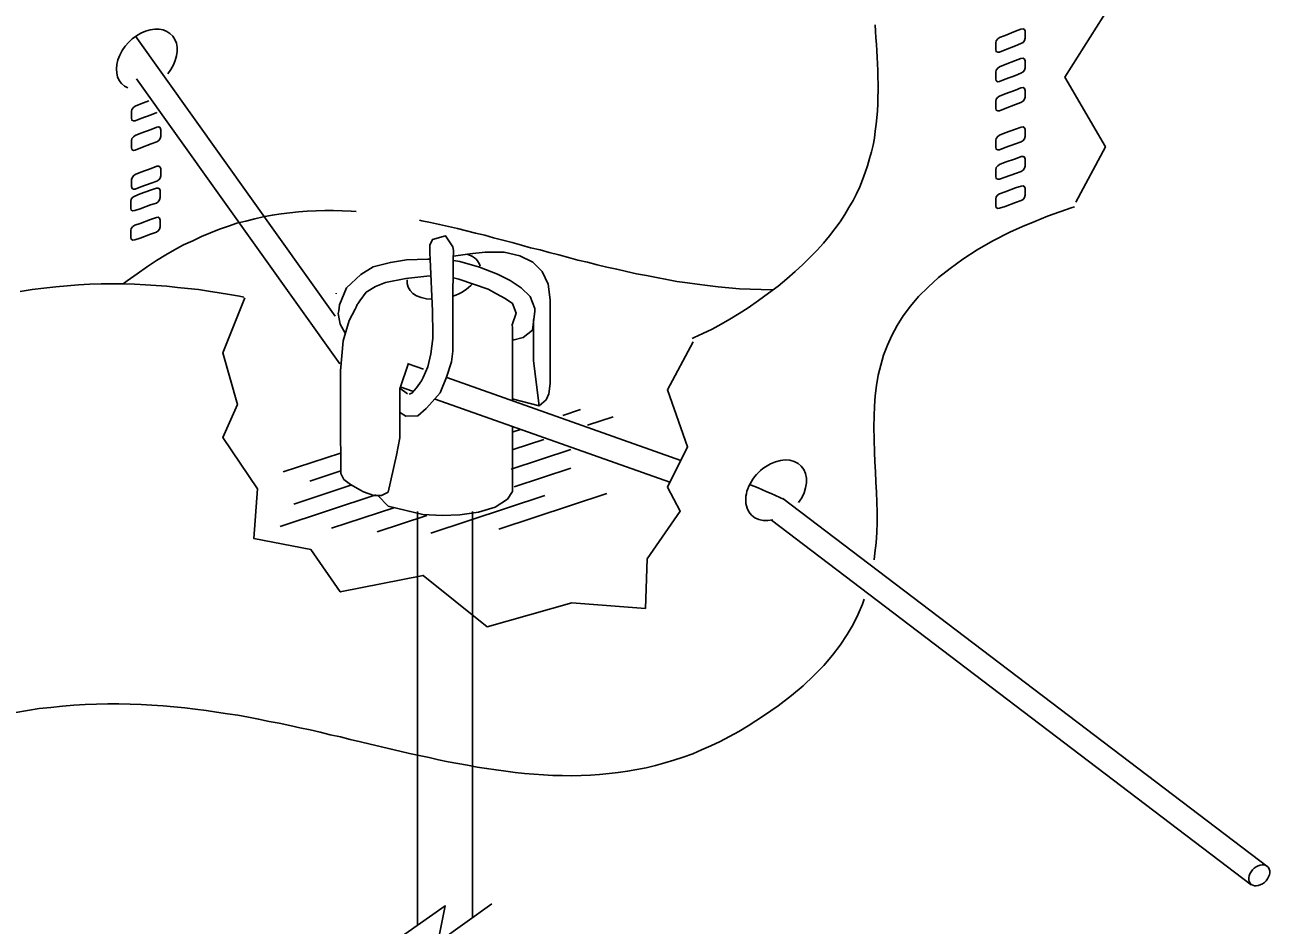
# Model space of a CAD drawing. Extents: x 638850 to 644908, y 297188 to 298900.
# Drawn here: x 639066 to 639126.5, y 297756.7 to 297800.4 of the extents above; entities that cross this region are included whole.
import ezdxf

# ---------------------------------------------------------------- set-up
doc = ezdxf.new("R2010")
doc.units = 0
for name, color, linetype in [('1', 7, 'Continuous'), ('16', 7, 'Continuous'), ('18', 7, 'Continuous'), ('2', 7, 'Continuous'), ('5', 7, 'Continuous')]:
    doc.layers.add(name, color=color, linetype=linetype)

msp = doc.modelspace()

# ---------------------------------------------------------------- linework, layer by layer
at = {"layer": '1'}
for p, q in [((639081.048, 297786.257), (639071.359, 297799.85)), ((639081.284, 297783.934), (639071.41, 297797.787)), ((639084.596, 297783.941), (639085.346, 297783.675)), ((639086.48, 297783.273), (639097.832, 297779.247)), ((639084.198, 297782.76), (639084.57, 297782.477)), ((639084.201, 297782.828), (639084.806, 297782.614)), ((639085.908, 297782.223), (639097.301, 297778.184)), ((639090.962, 297781.901), (639089.648, 297782.239)), ((639092.96, 297781.714), (639092.111, 297781.434)), ((639094.543, 297781.372), (639093.296, 297780.961)), ((639090.05, 297780.755), (639089.688, 297780.635)), ((639091.191, 297780.267), (639089.693, 297779.773)), ((639081.317, 297779.602), (639078.531, 297778.684)), ((639092.498, 297779.785), (639089.589, 297778.826)), ((639081.331, 297778.743), (639079.818, 297778.245)), ((639092.492, 297778.87), (639089.743, 297777.964)), ((639083.029, 297777.576), (639078.374, 297776.042)), ((639081.859, 297778.054), (639079.044, 297777.126)), ((639091.224, 297777.539), (639085.701, 297775.718)), ((639088.993, 297775.914), (639094.249, 297777.647)), ((639083.895, 297776.949), (639080.873, 297775.953)), ((639102.793, 297777.399), (639126.355, 297759.486)), ((639085.507, 297776.567), (639083.096, 297775.772)), ((639102.235, 297776.341), (639125.535, 297758.627))]:
    msp.add_line(p, q, dxfattribs=at)
for points in [[(639117.023, 297791.801), (639118.451, 297794.479), (639116.488, 297797.871), (639118.63, 297801.264), (639116.131, 297803.585), (639117.804, 297808.54), (639115.395, 297811.308)], [(639098.432, 297785.002), (639097.183, 297782.681), (639098.165, 297779.913), (639097.183, 297777.949), (639097.808, 297776.788), (639096.202, 297774.467), (639096.113, 297772.056), (639092.543, 297772.324), (639088.439, 297771.164), (639085.316, 297773.663), (639081.301, 297772.86), (639079.873, 297774.913), (639077.107, 297775.449), (639077.285, 297777.859), (639075.59, 297780.359), (639076.304, 297781.966), (639075.59, 297784.466), (639076.661, 297787.145)], [(639083.828, 297755.813), (639086.388, 297757.614), (639086.031, 297755.828), (639088.656, 297757.704)]]:
    msp.add_lwpolyline(points, dxfattribs=at)
msp.add_arc((639092.054, 297754.874), 24.931, 64.33253, 68.55104, dxfattribs=at)
for centre, major_axis, ratio, start_param, end_param in [((639071.905, 297798.726), (-1.203, -1.196), 0.717222, 1.708095, 6.558176), ((639086.323, 297788.222), (1.762, 0.48), 0.591849, 6.268367, 6.97359), ((639086.323, 297788.222), (1.762, 0.48), 0.591849, 2.881689, 4.234642), ((639086.323, 297788.222), (1.656, 0.451), 0.629622, 4.811081, 5.525315), ((639102.461, 297777.794), (-1.203, -1.196), 0.717222, 1.778078, 7.129333), ((639125.922, 297759.088), (-0.416, -0.414), 0.717222, 1.264481, 7.533439)]:
    msp.add_ellipse(centre, major_axis=major_axis, ratio=ratio, start_param=start_param, end_param=end_param, dxfattribs=at)
at = {"layer": '16'}
msp.add_line((639081.1, 297787.345), (639081.1, 297787.365), dxfattribs=at)
for points in [[(639114.352, 297799.495), (639114.46, 297799.557), (639114.522, 297799.649), (639114.552, 297799.757), (639114.552, 297799.757), (639114.552, 297799.852), (639114.552, 297800.005), (639114.552, 297800.097), (639114.552, 297800.097), (639114.522, 297800.176), (639114.46, 297800.221), (639114.352, 297800.205), (639114.352, 297800.205), (639114.087, 297800.097), (639113.58, 297799.897), (639113.315, 297799.789), (639113.315, 297799.789), (639113.223, 297799.727), (639113.145, 297799.636), (639113.132, 297799.528), (639113.132, 297799.528), (639113.132, 297799.449), (639113.132, 297799.279), (639113.132, 297799.204), (639113.132, 297799.204), (639113.145, 297799.109), (639113.223, 297799.079), (639113.315, 297799.079), (639113.315, 297799.079), (639113.58, 297799.187), (639114.087, 297799.387), (639114.352, 297799.495), (639114.352, 297799.495), (639114.352, 297799.495)], [(639114.352, 297798.059), (639114.46, 297798.121), (639114.522, 297798.213), (639114.552, 297798.321), (639114.552, 297798.321), (639114.552, 297798.415), (639114.552, 297798.569), (639114.552, 297798.661), (639114.552, 297798.661), (639114.522, 297798.739), (639114.46, 297798.785), (639114.352, 297798.769), (639114.352, 297798.769), (639114.087, 297798.677), (639113.58, 297798.477), (639113.315, 297798.369), (639113.315, 297798.369), (639113.223, 297798.307), (639113.145, 297798.213), (639113.132, 297798.105), (639113.132, 297798.105), (639113.132, 297798.029), (639113.132, 297797.859), (639113.132, 297797.781), (639113.132, 297797.781), (639113.145, 297797.689), (639113.223, 297797.643), (639113.315, 297797.659), (639113.315, 297797.659), (639113.58, 297797.767), (639114.087, 297797.951), (639114.352, 297798.059), (639114.352, 297798.059), (639114.352, 297798.059)], [(639114.352, 297796.639), (639114.46, 297796.701), (639114.522, 297796.792), (639114.552, 297796.9), (639114.552, 297796.9), (639114.552, 297796.979), (639114.552, 297797.149), (639114.552, 297797.224), (639114.552, 297797.224), (639114.522, 297797.319), (639114.46, 297797.365), (639114.352, 297797.349), (639114.352, 297797.349), (639114.087, 297797.241), (639113.58, 297797.054), (639113.315, 297796.946), (639113.315, 297796.946), (639113.223, 297796.887), (639113.145, 297796.792), (639113.132, 297796.684), (639113.132, 297796.684), (639113.132, 297796.609), (639113.132, 297796.439), (639113.132, 297796.36), (639113.132, 297796.36), (639113.145, 297796.269), (639113.223, 297796.223), (639113.315, 297796.236), (639113.315, 297796.236), (639113.58, 297796.344), (639114.087, 297796.531), (639114.352, 297796.639), (639114.352, 297796.639), (639114.352, 297796.639)], [(639072, 297796.718), (639071.622, 297796.563), (639071.344, 297796.455), (639071.344, 297796.455), (639071.252, 297796.393), (639071.174, 297796.301), (639071.16, 297796.193), (639071.16, 297796.193), (639071.16, 297796.117), (639071.16, 297795.947), (639071.16, 297795.869), (639071.16, 297795.869), (639071.174, 297795.777), (639071.252, 297795.745), (639071.344, 297795.745), (639071.344, 297795.745), (639071.622, 297795.853), (639072.116, 297796.039), (639072.394, 297796.147), (639072.394, 297796.147)], [(639072.394, 297794.727), (639072.486, 297794.789), (639072.548, 297794.881), (639072.58, 297794.989), (639072.58, 297794.989), (639072.58, 297795.067), (639072.58, 297795.234), (639072.58, 297795.313), (639072.58, 297795.313), (639072.548, 297795.405), (639072.486, 297795.453), (639072.394, 297795.437), (639072.394, 297795.437), (639072.116, 297795.329), (639071.622, 297795.143), (639071.344, 297795.035), (639071.344, 297795.035), (639071.252, 297794.973), (639071.174, 297794.881), (639071.16, 297794.773), (639071.16, 297794.773), (639071.16, 297794.694), (639071.16, 297794.524), (639071.16, 297794.449), (639071.16, 297794.449), (639071.174, 297794.354), (639071.252, 297794.308), (639071.344, 297794.325), (639071.344, 297794.325), (639071.622, 297794.433), (639072.116, 297794.619), (639072.394, 297794.727), (639072.394, 297794.727), (639072.394, 297794.727)], [(639114.366, 297794.724), (639114.46, 297794.786), (639114.522, 297794.878), (639114.552, 297794.986), (639114.552, 297794.986), (639114.552, 297795.078), (639114.552, 297795.232), (639114.552, 297795.326), (639114.552, 297795.326), (639114.522, 297795.402), (639114.46, 297795.451), (639114.366, 297795.434), (639114.366, 297795.434), (639114.087, 297795.343), (639113.58, 297795.156), (639113.315, 297795.048), (639113.315, 297795.048), (639113.223, 297794.986), (639113.145, 297794.894), (639113.132, 297794.786), (639113.132, 297794.786), (639113.132, 297794.708), (639113.132, 297794.554), (639113.132, 297794.46), (639113.132, 297794.46), (639113.145, 297794.368), (639113.223, 297794.338), (639113.315, 297794.338), (639113.315, 297794.338), (639113.58, 297794.446), (639114.087, 297794.63), (639114.366, 297794.724), (639114.366, 297794.724), (639114.366, 297794.724)], [(639114.366, 297793.288), (639114.46, 297793.35), (639114.522, 297793.442), (639114.552, 297793.55), (639114.552, 297793.55), (639114.552, 297793.642), (639114.552, 297793.798), (639114.552, 297793.89), (639114.552, 297793.89), (639114.522, 297793.982), (639114.46, 297794.014), (639114.366, 297794.014), (639114.366, 297794.014), (639114.087, 297793.906), (639113.58, 297793.736), (639113.315, 297793.628), (639113.315, 297793.628), (639113.223, 297793.566), (639113.145, 297793.471), (639113.132, 297793.363), (639113.132, 297793.363), (639113.132, 297793.288), (639113.132, 297793.118), (639113.132, 297793.039), (639113.132, 297793.039), (639113.145, 297792.948), (639113.223, 297792.915), (639113.315, 297792.915), (639113.315, 297792.915), (639113.58, 297793.01), (639114.087, 297793.193), (639114.366, 297793.288), (639114.366, 297793.288), (639114.366, 297793.288)], [(639072.394, 297792.81), (639072.486, 297792.872), (639072.548, 297792.966), (639072.58, 297793.074), (639072.58, 297793.074), (639072.58, 297793.166), (639072.58, 297793.32), (639072.58, 297793.415), (639072.58, 297793.415), (639072.548, 297793.49), (639072.486, 297793.536), (639072.394, 297793.536), (639072.394, 297793.536), (639072.116, 297793.428), (639071.622, 297793.245), (639071.344, 297793.137), (639071.344, 297793.137), (639071.252, 297793.074), (639071.19, 297792.98), (639071.16, 297792.888), (639071.16, 297792.888), (639071.16, 297792.796), (639071.16, 297792.642), (639071.16, 297792.548), (639071.16, 297792.548), (639071.19, 297792.456), (639071.252, 297792.424), (639071.344, 297792.424), (639071.344, 297792.424), (639071.622, 297792.532), (639072.116, 297792.718), (639072.394, 297792.81), (639072.394, 297792.81), (639072.394, 297792.81)], [(639072.368, 297791.751), (639072.463, 297791.813), (639072.522, 297791.905), (639072.555, 297792.013), (639072.555, 297792.013), (639072.555, 297792.107), (639072.555, 297792.261), (639072.555, 297792.353), (639072.555, 297792.353), (639072.522, 297792.447), (639072.463, 297792.477), (639072.368, 297792.477), (639072.368, 297792.477), (639072.09, 297792.369), (639071.583, 297792.199), (639071.318, 297792.091), (639071.318, 297792.091), (639071.226, 297792.029), (639071.148, 297791.937), (639071.134, 297791.829), (639071.134, 297791.829), (639071.134, 297791.751), (639071.134, 297791.581), (639071.134, 297791.505), (639071.134, 297791.505), (639071.148, 297791.411), (639071.226, 297791.365), (639071.318, 297791.381), (639071.318, 297791.381), (639071.583, 297791.473), (639072.09, 297791.659), (639072.368, 297791.751), (639072.368, 297791.751), (639072.368, 297791.751)], [(639114.366, 297791.868), (639114.46, 297791.927), (639114.522, 297792.022), (639114.552, 297792.13), (639114.552, 297792.13), (639114.552, 297792.205), (639114.552, 297792.375), (639114.552, 297792.454), (639114.552, 297792.454), (639114.522, 297792.545), (639114.46, 297792.591), (639114.366, 297792.578), (639114.366, 297792.578), (639114.087, 297792.483), (639113.58, 297792.3), (639113.315, 297792.205), (639113.315, 297792.205), (639113.223, 297792.143), (639113.145, 297792.051), (639113.132, 297791.943), (639113.132, 297791.943), (639113.132, 297791.868), (639113.132, 297791.698), (639113.132, 297791.619), (639113.132, 297791.619), (639113.145, 297791.527), (639113.223, 297791.482), (639113.315, 297791.495), (639113.315, 297791.495), (639113.58, 297791.59), (639114.087, 297791.773), (639114.366, 297791.868), (639114.366, 297791.868), (639114.366, 297791.868)], [(639072.368, 297790.331), (639072.463, 297790.393), (639072.522, 297790.484), (639072.555, 297790.592), (639072.555, 297790.592), (639072.555, 297790.671), (639072.555, 297790.841), (639072.555, 297790.916), (639072.555, 297790.916), (639072.522, 297791.011), (639072.463, 297791.057), (639072.368, 297791.041), (639072.368, 297791.041), (639072.09, 297790.949), (639071.583, 297790.763), (639071.318, 297790.671), (639071.318, 297790.671), (639071.226, 297790.609), (639071.148, 297790.517), (639071.134, 297790.409), (639071.134, 297790.409), (639071.134, 297790.331), (639071.134, 297790.16), (639071.134, 297790.082), (639071.134, 297790.082), (639071.148, 297789.99), (639071.226, 297789.944), (639071.318, 297789.961), (639071.318, 297789.961), (639071.583, 297790.052), (639072.09, 297790.239), (639072.368, 297790.331), (639072.368, 297790.331), (639072.368, 297790.331)]]:
    msp.add_lwpolyline(points, dxfattribs=at)
at = {"layer": '18'}
for p, q in [((639082.255, 297787.006), (639082.551, 297787.413)), ((639082.551, 297787.413), (639083.002, 297787.702)), ((639081.726, 297786.047), (639082.015, 297786.59)), ((639082.015, 297786.59), (639082.066, 297786.694)), ((639082.066, 297786.694), (639082.122, 297786.816)), ((639082.122, 297786.816), (639082.144, 297786.861)), ((639082.144, 297786.861), (639082.255, 297787.006)), ((639091.495, 297787.047), (639091.495, 297782.978)), ((639081.438, 297785.061), (639081.726, 297786.047)), ((639090.678, 297786.1), (639090.678, 297785.604)), ((639089.659, 297785.093), (639089.659, 297785.69)), ((639089.659, 297785.69), (639089.659, 297785.69)), ((639089.659, 297785.69), (639089.659, 297785.69)), ((639089.659, 297785.69), (639089.659, 297785.467)), ((639089.659, 297785.467), (639089.659, 297784.873)), ((639090.678, 297785.604), (639090.678, 297784.618)), ((639081.302, 297783.599), (639081.438, 297785.061)), ((639089.659, 297785.065), (639089.659, 297782.145)), ((639089.659, 297784.873), (639089.659, 297783.991)), ((639090.678, 297784.618), (639090.678, 297784.092)), ((639081.302, 297782.85), (639081.302, 297783.703)), ((639081.302, 297783.599), (639081.302, 297783.599)), ((639084.189, 297782.732), (639084.606, 297783.971)), ((639090.678, 297784.092), (639090.678, 297784.092)), ((639090.678, 297784.092), (639090.962, 297781.901)), ((639091.495, 297782.978), (639091.433, 297782.481)), ((639081.302, 297781.627), (639081.302, 297782.85)), ((639084.189, 297781.969), (639084.189, 297782.732)), ((639084.189, 297782.732), (639084.189, 297782.732)), ((639091.433, 297782.481), (639091.297, 297782.193)), ((639091.495, 297782.798), (639091.495, 297782.798)), ((639084.189, 297780.882), (639084.189, 297781.969)), ((639089.659, 297782.237), (639089.659, 297782.237)), ((639091.297, 297782.193), (639090.962, 297781.901)), ((639091.034, 297781.866), (639091.034, 297781.866)), ((639091.034, 297781.866), (639091.034, 297781.866)), ((639081.302, 297780.403), (639081.302, 297781.627)), ((639091.034, 297781.375), (639091.034, 297781.375)), ((639091.034, 297781.375), (639091.034, 297781.375)), ((639084.189, 297780.338), (639084.189, 297780.882)), ((639089.659, 297780.893), (639089.659, 297777.744)), ((639081.32, 297779.468), (639081.302, 297780.403)), ((639084.037, 297779.504), (639084.189, 297780.338)), ((639084.189, 297780.338), (639084.189, 297780.338)), ((639084.189, 297780.338), (639084.189, 297780.338)), ((639081.32, 297779.093), (639081.32, 297779.468)), ((639083.63, 297777.7), (639084.037, 297779.504)), ((639081.334, 297778.618), (639081.32, 297779.093)), ((639081.32, 297779.093), (639081.32, 297779.093)), ((639081.32, 297778.535), (639081.32, 297778.535)), ((639081.471, 297778.312), (639081.334, 297778.618)), ((639081.795, 297778.075), (639081.471, 297778.312)), ((639081.946, 297777.992), (639081.795, 297778.075)), ((639081.795, 297778.075), (639081.795, 297778.075)), ((639082.252, 297777.819), (639081.946, 297777.992)), ((639082.421, 297777.718), (639082.252, 297777.819)), ((639082.932, 297777.549), (639082.421, 297777.718)), ((639082.421, 297777.718), (639082.421, 297777.718)), ((639083.307, 297777.549), (639082.932, 297777.549)), ((639083.632, 297777.03), (639083.124, 297777.544)), ((639083.63, 297777.7), (639083.307, 297777.549)), ((639083.63, 297777.7), (639083.63, 297777.7)), ((639089.665, 297777.744), (639089.422, 297777.365)), ((639085.311, 297776.617), (639083.632, 297777.03)), ((639088.828, 297776.973), (639088.011, 297776.736)), ((639089.422, 297777.365), (639088.828, 297776.973)), ((639084.682, 297776.736), (639084.682, 297776.736)), ((639084.682, 297776.736), (639084.682, 297776.736)), ((639085.05, 297776.762), (639085.05, 297756.673)), ((639086.244, 297776.566), (639085.311, 297776.617)), ((639087.111, 297776.599), (639086.244, 297776.566)), ((639086.244, 297776.566), (639086.244, 297776.566)), ((639088.011, 297776.736), (639087.111, 297776.599)), ((639087.727, 297776.762), (639087.727, 297757.04))]:
    msp.add_line(p, q, dxfattribs=at)
msp.add_lwpolyline([(639086.77, 297789.171), (639086.909, 297789.189), (639087.586, 297789.29), (639088.335, 297789.358), (639088.335, 297789.358), (639089.252, 297789.358), (639090.016, 297789.189), (639090.645, 297788.883), (639091.103, 297788.423), (639091.394, 297787.811), (639091.495, 297787.047), (639091.495, 297787.047), (639091.495, 297787.047)], dxfattribs=at)
at = {"layer": '2'}
for p, q in [((639069.146, 297787.805), (639068.59, 297787.776)), ((639069.69, 297787.821), (639069.146, 297787.805)), ((639070.23, 297787.821), (639069.69, 297787.821)), ((639070.77, 297787.821), (639070.23, 297787.821)), ((639071.31, 297787.805), (639070.77, 297787.821)), ((639071.837, 297787.776), (639071.31, 297787.805)), ((639066.335, 297787.544), (639065.75, 297787.452)), ((639066.909, 297787.618), (639066.335, 297787.544)), ((639067.481, 297787.681), (639066.909, 297787.618)), ((639068.034, 297787.726), (639067.481, 297787.681)), ((639068.59, 297787.776), (639068.034, 297787.726)), ((639072.359, 297787.742), (639071.837, 297787.776)), ((639072.885, 297787.713), (639072.359, 297787.742)), ((639073.394, 297787.652), (639072.885, 297787.713)), ((639073.904, 297787.605), (639073.394, 297787.652)), ((639074.415, 297787.544), (639073.904, 297787.605)), ((639074.908, 297787.468), (639074.415, 297787.544)), ((639075.419, 297787.389), (639074.908, 297787.468)), ((639075.914, 297787.31), (639075.419, 297787.389)), ((639076.406, 297787.22), (639075.914, 297787.31)), ((639076.621, 297787.179), (639076.406, 297787.22)), ((639066.675, 297767.188), (639067.249, 297767.249)), ((639067.249, 297767.249), (639067.805, 297767.312)), ((639067.805, 297767.312), (639068.36, 297767.357)), ((639068.36, 297767.357), (639068.914, 297767.389)), ((639068.914, 297767.389), (639069.47, 297767.404)), ((639069.47, 297767.404), (639070.014, 297767.42)), ((639070.014, 297767.42), (639070.554, 297767.42)), ((639070.554, 297767.42), (639071.094, 297767.404)), ((639071.094, 297767.404), (639071.634, 297767.389)), ((639071.634, 297767.389), (639072.156, 297767.357)), ((639072.156, 297767.357), (639072.701, 297767.326)), ((639072.701, 297767.326), (639073.223, 297767.281)), ((639073.223, 297767.281), (639073.749, 297767.22)), ((639065.55, 297767.002), (639066.119, 297767.096)), ((639066.119, 297767.096), (639066.675, 297767.188))]:
    msp.add_line(p, q, dxfattribs=at)
for points in [[(639107.279, 297800.41), (639107.292, 297800.099), (639107.308, 297799.775), (639107.337, 297799.467), (639107.355, 297799.143), (639107.371, 297798.832), (639107.387, 297798.508), (639107.4, 297798.184), (639107.4, 297797.86), (639107.416, 297797.536), (639107.416, 297797.21), (639107.4, 297796.888), (639107.4, 297796.564), (639107.387, 297796.238), (639107.355, 297795.896), (639107.324, 297795.577), (639107.279, 297795.235), (639107.234, 297794.908), (639107.171, 297794.569), (639107.092, 297794.231), (639107, 297793.907), (639106.905, 297793.565), (639106.784, 297793.228), (639106.66, 297792.886), (639106.52, 297792.546), (639106.365, 297792.206), (639106.199, 297791.869), (639105.996, 297791.529), (639105.796, 297791.189), (639105.564, 297790.831), (639105.319, 297790.492), (639105.053, 297790.154), (639104.759, 297789.799), (639104.453, 297789.457), (639104.111, 297789.117), (639103.755, 297788.764), (639103.386, 297788.424), (639102.986, 297788.066), (639102.554, 297787.713), (639102.09, 297787.373), (639101.611, 297787.02), (639101.1, 297786.662), (639101.1, 297786.662), (639100.668, 297786.385), (639100.22, 297786.106), (639099.788, 297785.859), (639099.354, 297785.629), (639098.909, 297785.411), (639098.49, 297785.211), (639098.39, 297785.168)], [(639107.234, 297779.651), (639107.202, 297780.884), (639107.216, 297781.395), (639107.234, 297781.89), (639107.279, 297782.383), (639107.337, 297782.893), (639107.416, 297783.388), (639107.54, 297783.868), (639107.681, 297784.363), (639107.864, 297784.84), (639108.084, 297785.319), (639108.343, 297785.798), (639108.638, 297786.277), (639108.993, 297786.739), (639109.38, 297787.202), (639109.844, 297787.666), (639110.339, 297788.129), (639110.908, 297788.577), (639111.527, 297789.025), (639112.22, 297789.475), (639112.978, 297789.907), (639113.81, 297790.339), (639113.81, 297790.339), (639114.429, 297790.615), (639115.03, 297790.861), (639115.633, 297791.113), (639116.238, 297791.326), (639116.837, 297791.529), (639116.944, 297791.562)], [(639070.752, 297787.821), (639070.955, 297787.976), (639071.434, 297788.316), (639071.945, 297788.669), (639071.945, 297788.669), (639072.377, 297788.964), (639072.824, 297789.227), (639073.256, 297789.474), (639073.688, 297789.722), (639074.136, 297789.922), (639074.568, 297790.122), (639075, 297790.307), (639075.432, 297790.478), (639075.864, 297790.631), (639076.283, 297790.77), (639076.715, 297790.878), (639077.147, 297790.989), (639077.563, 297791.081), (639077.997, 297791.157), (639078.429, 297791.234), (639078.845, 297791.279), (639079.277, 297791.326), (639079.696, 297791.358), (639080.128, 297791.371), (639080.546, 297791.387), (639080.978, 297791.387), (639081.395, 297791.371), (639081.829, 297791.358), (639082.076, 297791.339)], [(639085.146, 297790.914), (639085.256, 297790.894), (639085.688, 297790.802), (639086.12, 297790.71), (639086.552, 297790.615), (639086.986, 297790.507), (639087.434, 297790.399), (639087.866, 297790.291), (639088.313, 297790.183), (639088.745, 297790.059), (639089.193, 297789.951), (639089.643, 297789.83), (639090.091, 297789.706), (639090.536, 297789.582), (639091, 297789.474), (639091.448, 297789.348), (639091.911, 297789.227), (639092.375, 297789.103), (639092.838, 297788.979), (639093.302, 297788.871), (639093.765, 297788.748), (639094.242, 297788.64), (639094.721, 297788.532), (639095.201, 297788.424), (639095.68, 297788.316), (639096.173, 297788.223), (639096.654, 297788.129), (639097.149, 297788.037), (639097.642, 297787.944), (639098.153, 297787.868), (639098.63, 297787.805), (639099.138, 297787.742), (639099.649, 297787.681), (639100.16, 297787.634), (639100.682, 297787.589), (639101.208, 297787.56), (639101.735, 297787.544), (639102.275, 297787.526), (639102.299, 297787.526)], [(639107.222, 297774.421), (639107.263, 297774.755), (639107.324, 297775.25), (639107.355, 297775.745), (639107.371, 297776.238), (639107.371, 297776.733), (639107.355, 297777.225), (639107.337, 297777.705), (639107.308, 297778.197), (639107.292, 297778.692), (639107.263, 297779.174), (639107.234, 297779.651)], [(639073.749, 297767.22), (639074.26, 297767.159), (639074.784, 297767.096), (639075.295, 297767.017), (639075.819, 297766.938), (639076.328, 297766.864), (639076.838, 297766.772), (639077.333, 297766.68), (639077.844, 297766.569), (639078.337, 297766.477), (639078.845, 297766.369), (639079.338, 297766.261), (639079.833, 297766.153), (639080.328, 297766.045), (639080.807, 297765.921), (639081.302, 297765.813), (639081.779, 297765.69), (639082.274, 297765.582), (639082.754, 297765.458), (639083.233, 297765.352), (639083.71, 297765.242), (639084.191, 297765.116), (639084.653, 297765.008), (639085.13, 297764.904), (639085.611, 297764.81), (639086.072, 297764.702), (639086.538, 297764.61), (639087.015, 297764.517), (639087.479, 297764.439), (639087.942, 297764.346), (639088.406, 297764.286), (639088.867, 297764.207), (639089.333, 297764.144), (639089.796, 297764.083), (639090.244, 297764.036), (639090.705, 297764.007), (639091.171, 297763.977), (639091.619, 297763.946), (639092.08, 297763.946), (639092.528, 297763.928), (639092.993, 297763.946), (639093.441, 297763.962), (639093.889, 297763.991), (639094.35, 297764.036), (639094.8, 297764.083), (639095.248, 297764.144), (639095.696, 297764.223), (639096.157, 297764.315), (639096.605, 297764.423), (639097.055, 297764.547), (639097.502, 297764.684), (639097.95, 297764.826), (639098.411, 297764.994), (639098.846, 297765.179), (639099.291, 297765.381), (639099.741, 297765.597), (639100.205, 297765.829), (639100.652, 297766.074), (639101.1, 297766.353), (639101.1, 297766.353), (639101.856, 297766.83), (639102.554, 297767.325), (639103.202, 297767.82), (639103.771, 297768.3), (639104.297, 297768.795), (639104.777, 297769.287), (639105.195, 297769.782), (639105.564, 297770.277), (639105.904, 297770.786), (639106.199, 297771.281), (639106.444, 297771.776), (639106.66, 297772.269), (639106.74, 297772.501)]]:
    msp.add_lwpolyline(points, dxfattribs=at)
at = {"layer": '5'}
for points in [[(639085.668, 297789.024), (639085.655, 297789.316), (639085.643, 297789.706), (639085.777, 297789.974), (639086.407, 297790.162), (639086.767, 297789.619), (639086.792, 297789.439), (639086.775, 297788.991)], [(639085.629, 297789.021), (639085.549, 297789.02), (639084.511, 297788.992), (639083.732, 297788.868), (639082.9, 297788.645), (639082.303, 297788.271), (639082.303, 297788.271), (639081.608, 297787.627), (639081.266, 297786.81), (639081.224, 297786.509), (639081.192, 297786.39), (639081.299, 297785.868), (639081.544, 297785.421)], [(639084.64, 297782.467), (639084.776, 297782.517), (639084.996, 297782.766), (639085.247, 297783.112), (639085.325, 297783.268), (639085.548, 297783.792), (639085.704, 297784.429), (639085.793, 297785.176), (639085.799, 297785.399), (639085.777, 297786.494), (639085.668, 297789.024)], [(639086.775, 297788.991), (639086.769, 297786.716), (639086.762, 297785.295), (639086.769, 297784.551), (639086.705, 297784.033), (639086.449, 297783.291), (639086.157, 297782.538), (639085.631, 297781.944), (639085.476, 297781.761), (639085.068, 297781.407), (639084.488, 297781.396), (639084.182, 297781.583)], [(639086.802, 297788.109), (639087.054, 297788.055), (639088.482, 297787.564), (639088.883, 297787.341), (639089.307, 297787.117), (639089.659, 297786.878), (639089.842, 297786.403), (639089.649, 297785.84), (639089.655, 297785.712), (639089.666, 297785.511), (639089.666, 297785.254), (639089.677, 297785.093), (639089.677, 297785.093), (639090.185, 297785.212), (639090.632, 297785.582), (639090.75, 297786.499), (639090.746, 297786.623), (639090.527, 297787.217), (639090.084, 297787.627), (639089.541, 297787.983), (639089.541, 297787.983), (639088.929, 297788.289), (639088.061, 297788.628), (639087.111, 297788.916), (639086.789, 297788.961)], [(639083.002, 297787.702), (639083.494, 297787.897), (639084.48, 297788.084), (639085.498, 297788.203), (639085.683, 297788.207)]]:
    msp.add_lwpolyline(points, dxfattribs=at)

doc.saveas('drawing.dxf')
